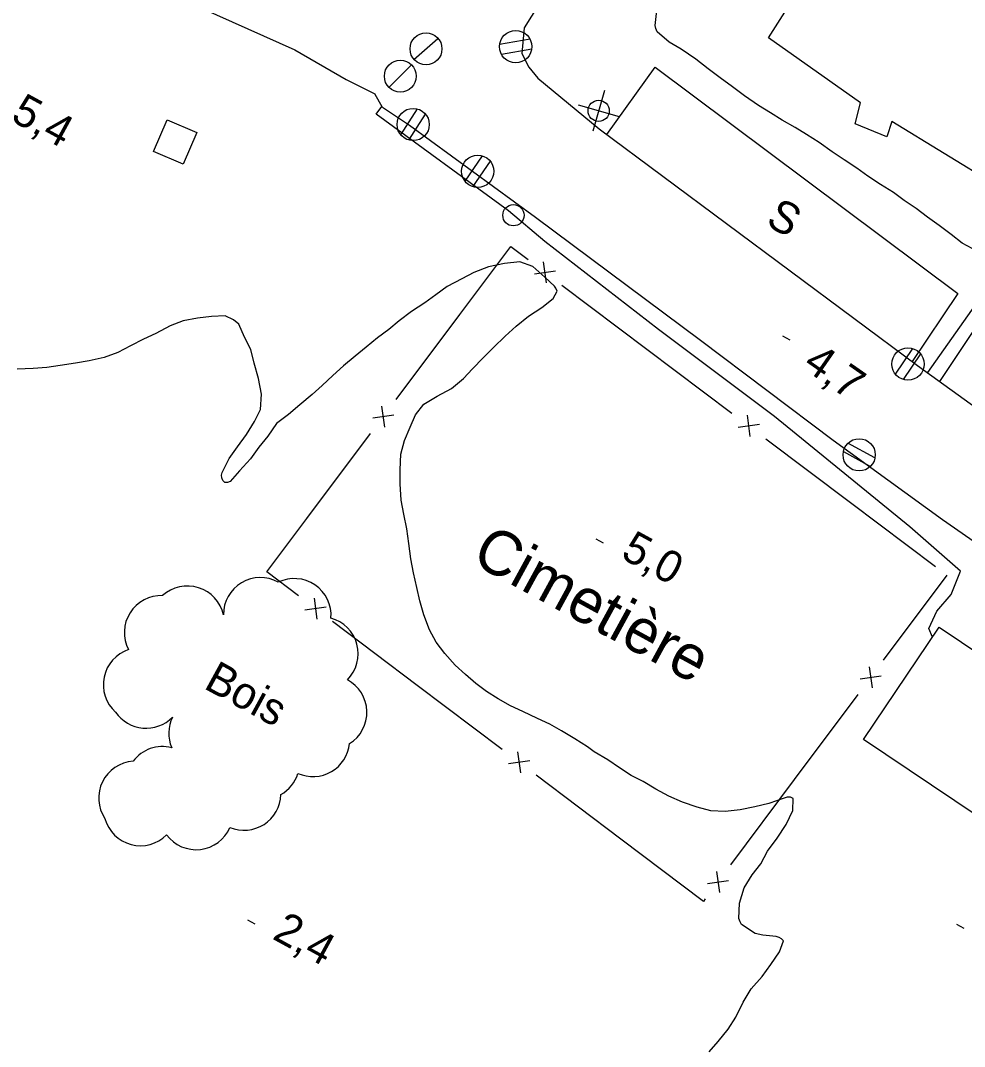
# Model space of a CAD drawing. Extents: x 219136 to 222520, y 5421589 to 5424530.
# Drawn here: x 221256.8 to 221345.5, y 5422839.7 to 5422936.2 of the extents above; entities that cross this region are included whole.
import ezdxf

# ---------------------------------------------------------------- set-up
doc = ezdxf.new("R2010")
doc.units = 0
for name, color, linetype in [('Level 19', 7, 'Continuous'), ('Level 2', 7, 'Continuous'), ('Level 21', 7, 'Continuous'), ('Level 22', 7, 'Continuous'), ('Level 3', 7, 'Continuous'), ('Level 31', 7, 'Continuous'), ('Level 36', 7, 'Continuous'), ('Level 37', 7, 'Continuous'), ('Level 44', 7, 'Continuous'), ('Level 52', 7, 'Continuous')]:
    doc.layers.add(name, color=color, linetype=linetype)

msp = doc.modelspace()

# ---------------------------------------------------------------- linework, layer by layer
at = {"layer": 'Level 19'}
msp.add_lwpolyline([(221342.53, 5422878.19), (221342.18, 5422879.03), (221342.93, 5422880.65), (221344.29, 5422882.23), (221345.17, 5422884.41)], dxfattribs=at)
at = {"layer": 'Level 2'}
for points in [[(221316.65, 5422935.13), (221316.52, 5422935.43), (221316.45, 5422935.73), (221316.62, 5422937.12), (221317.02, 5422938.56), (221317.54, 5422939.91), (221318.2, 5422941.19), (221318.8, 5422942.4), (221319.53, 5422943.77), (221320.46, 5422945.01), (221321.33, 5422946.2), (221322.28, 5422947.25), (221323.13, 5422948.21), (221324.1, 5422949.22), (221325.3, 5422949.85)], [(221346.75, 5422914.49), (221345.32, 5422915.24), (221344.28, 5422916.06), (221343.15, 5422916.9), (221342.08, 5422917.71), (221340.99, 5422918.5), (221339.88, 5422919.27), (221338.88, 5422920.01), (221337.66, 5422920.77), (221336.45, 5422921.56), (221335.43, 5422922.32), (221334.23, 5422923.1), (221333.11, 5422923.85), (221331.87, 5422924.72), (221330.7, 5422925.47), (221329.63, 5422926.14), (221328.41, 5422926.83), (221327.29, 5422927.5), (221326.18, 5422928.19), (221324.85, 5422929.1), (221323.71, 5422929.94), (221322.56, 5422930.8), (221321.43, 5422931.65), (221320.26, 5422932.55), (221318.89, 5422933.49), (221317.76, 5422934.14), (221316.65, 5422935.13)], [(221304, 5422871.21), (221302.85, 5422871.74), (221301.68, 5422872.4), (221300.58, 5422873.09), (221299.58, 5422873.85), (221298.6, 5422874.68), (221297.64, 5422875.58), (221296.66, 5422876.68), (221295.86, 5422877.73), (221295.21, 5422878.9), (221294.68, 5422880.31), (221294.32, 5422881.62), (221294.02, 5422882.88), (221293.72, 5422884.26), (221293.46, 5422885.58), (221293.29, 5422887), (221293.1, 5422888.39), (221292.82, 5422889.78), (221292.56, 5422891.09), (221292.45, 5422892.61), (221292.45, 5422893.95), (221292.52, 5422895.4), (221292.86, 5422896.7), (221293.39, 5422897.96), (221293.91, 5422899.12), (221294.7, 5422900.1), (221295.95, 5422900.87), (221297.3, 5422901.59), (221298.42, 5422902.53), (221299.28, 5422903.45), (221300.26, 5422904.46), (221301.24, 5422905.45), (221302.34, 5422906.5), (221303.39, 5422907.46), (221304.53, 5422908.39), (221305.8, 5422909.2), (221306.84, 5422910.06), (221307.23, 5422910.74), (221307.12, 5422911.01), (221306.97, 5422911.22), (221306.06, 5422912.07), (221304.94, 5422913.05), (221303.71, 5422913.51), (221302.28, 5422913.34), (221300.76, 5422913.04), (221299.38, 5422912.51), (221298.26, 5422911.91), (221296.89, 5422911.17), (221295.82, 5422910.41), (221294.77, 5422909.63), (221293.53, 5422908.83), (221292.36, 5422907.96), (221291.4, 5422907.15), (221290.34, 5422906.35), (221289.26, 5422905.48), (221288.23, 5422904.62), (221287.12, 5422903.71), (221286.12, 5422902.81), (221285.13, 5422901.87), (221284.17, 5422901.02), (221283.03, 5422900.05), (221281.96, 5422899.15), (221280.82, 5422898.29), (221280.02, 5422897.11), (221279.17, 5422896.06)], [(221279.17, 5422896.06), (221278.38, 5422894.98), (221277.35, 5422893.86), (221276.47, 5422892.84), (221276.22, 5422892.74), (221275.97, 5422892.75), (221275.78, 5422892.95), (221275.68, 5422893.18), (221275.66, 5422893.43), (221275.73, 5422893.69), (221276.37, 5422895), (221277.17, 5422896.11), (221278.01, 5422897.27), (221278.75, 5422898.47), (221279.32, 5422899.6), (221279.42, 5422901.04), (221279.15, 5422902.54), (221278.73, 5422903.96), (221278.41, 5422905.25), (221277.83, 5422906.41), (221277.28, 5422907.63), (221276.79, 5422908.06), (221275.99, 5422908.42), (221274.73, 5422908.37), (221273.39, 5422908.2), (221272.05, 5422907.94), (221270.84, 5422907.48), (221269.49, 5422906.77), (221268.33, 5422906.24), (221267.11, 5422905.61), (221265.92, 5422904.97), (221264.61, 5422904.51), (221263.22, 5422904.19), (221261.91, 5422903.96), (221260.49, 5422903.75), (221259.22, 5422903.57), (221257.93, 5422903.48), (221256.45, 5422903.42)], [(221321.54, 5422839.21), (221322.39, 5422840.18), (221323.33, 5422841.36), (221324.05, 5422842.48), (221324.72, 5422843.88), (221325.48, 5422845.15), (221326.53, 5422846.3), (221327.32, 5422847.44), (221328.13, 5422848.62), (221328.53, 5422849.64), (221328.34, 5422849.85), (221328.11, 5422849.97), (221327.82, 5422850.05), (221326.57, 5422850.17), (221325.85, 5422850.35), (221324.58, 5422851.18), (221324.43, 5422851.45), (221324.33, 5422851.74), (221324.37, 5422853.18), (221324.81, 5422854.63), (221325.58, 5422855.87), (221326.4, 5422856.88), (221327.02, 5422858.09), (221327.92, 5422859.3), (221328.78, 5422860.59), (221329.4, 5422861.91), (221329.42, 5422863.03), (221329.19, 5422863.16), (221328.87, 5422863.15), (221328.6, 5422863.07), (221327.13, 5422862.57), (221325.82, 5422862.25), (221324.43, 5422861.96), (221323.03, 5422861.82), (221321.68, 5422861.89), (221320.4, 5422862.21), (221319.03, 5422862.69), (221317.72, 5422863.26), (221316.5, 5422863.92), (221315.32, 5422864.64), (221314.2, 5422865.2), (221313.1, 5422865.92), (221311.99, 5422866.68), (221310.71, 5422867.43), (221310.09, 5422867.9), (221308.89, 5422868.66), (221307.64, 5422869.41), (221306.53, 5422870.01), (221305.39, 5422870.57), (221304, 5422871.21)]]:
    msp.add_lwpolyline(points, dxfattribs=at)
at = {"layer": 'Level 21'}
for points in [[(221197.19, 5422971.44), (221214.72, 5422962.94), (221238.02, 5422952.15), (221258.9, 5422943.63), (221273.7, 5422937.39), (221282.56, 5422933.43), (221287.39, 5422930.65), (221290.07, 5422929.29)], [(221306.35, 5422939.09), (221304.13, 5422935.5), (221303.91, 5422933.1), (221304.58, 5422931.79), (221305.42, 5422930.76), (221311.19, 5422926.01), (221341.12, 5422903.76), (221349.92, 5422897.41), (221361.44, 5422889.77), (221374.19, 5422881.48), (221385.95, 5422874.18), (221404.24, 5422863.13), (221419.75, 5422853.58), (221423.8, 5422850.98)], [(221420.22, 5422839.15), (221419.67, 5422840.67), (221418.63, 5422842.21), (221417.37, 5422843.12), (221396.15, 5422855.79), (221394.06, 5422856.01), (221392.34, 5422855.58), (221390.64, 5422854.72), (221388.89, 5422853.19), (221383.79, 5422856.66), (221384.55, 5422858.06), (221384.64, 5422859.98), (221384.3, 5422861.77), (221383.47, 5422863.23), (221381.84, 5422864.64), (221350.38, 5422884.43), (221343.48, 5422889.25), (221333.19, 5422896.69), (221320.73, 5422906.09), (221305.18, 5422917.67), (221293.35, 5422926.32), (221290.79, 5422928), (221290.07, 5422929.29)], [(221345.17, 5422884.41), (221340.39, 5422888.58), (221327.69, 5422898.95), (221316.77, 5422907.15), (221306.08, 5422915.41), (221302.66, 5422918.31), (221290.21, 5422927.39), (221290.73, 5422928.11)]]:
    msp.add_lwpolyline(points, dxfattribs=at)
at = {"layer": 'Level 22'}
for points in [[(221355.15, 5422963.68), (221361.81, 5422960.61), (221357.7, 5422951.48), (221353.7, 5422953.36), (221352.48, 5422950.5), (221357.52, 5422945.94), (221358.78, 5422948.69), (221369.57, 5422943.8), (221357.78, 5422926.18), (221347.72, 5422911.07), (221342.06, 5422903.08)], [(221343.23, 5422902.24), (221351.73, 5422914.96), (221362.51, 5422930.95), (221371.7, 5422944.87)]]:
    msp.add_lwpolyline(points, dxfattribs=at)
at = {"layer": 'Level 3'}
for p, q in [((221328.43, 5422906.54), (221329.13, 5422906.16)), ((221310.86, 5422887.45), (221311.56, 5422887.07)), ((221278.1, 5422851.63), (221278.8, 5422851.25)), ((221344.8, 5422851.21), (221345.5, 5422850.83))]:
    msp.add_line(p, q, dxfattribs=at)
at = {"layer": 'Level 31'}
for points in [[(221360.24, 5422933.13), (221353.2, 5422922.26), (221350.95, 5422923.93), (221348.55, 5422920.67), (221338.7, 5422926.69), (221338.23, 5422925.26), (221335.26, 5422926.46), (221335.77, 5422928.46), (221327.12, 5422934.55), (221329.32, 5422938.02), (221326.82, 5422939.47), (221332.15, 5422948.09), (221326.32, 5422950.71), (221329.65, 5422957.64), (221330.46, 5422957.36), (221331.4, 5422959.45), (221335.09, 5422957.73), (221336.92, 5422961.27), (221351.02, 5422954.62), (221346.36, 5422944.8), (221351.35, 5422942.22), (221349.88, 5422940.06)], [(221273.33, 5422925.66), (221272.05, 5422922.69), (221269.25, 5422923.88), (221270.53, 5422926.86)], [(221343.18, 5422879.16), (221353.87, 5422871.96), (221346.75, 5422861.39), (221336.06, 5422868.59)]]:
    msp.add_lwpolyline(points, close=True, dxfattribs=at)
at = {"layer": 'Level 36'}
for p, q in [((221293.76, 5422932.53), (221296.02, 5422934.51)), ((221304.68, 5422934.43), (221301.82, 5422933.93)), ((221302, 5422933.03), (221304.86, 5422933.53)), ((221291.41, 5422929.89), (221293.53, 5422932.01)), ((221311.68, 5422929.62), (221310.58, 5422925.79)), ((221309.22, 5422928.26), (221313.05, 5422927.16)), ((221294.07, 5422927.87), (221292.51, 5422925.43)), ((221293.29, 5422924.95), (221294.85, 5422927.39)), ((221300.19, 5422923.46), (221298.54, 5422921.07)), ((221299.31, 5422920.56), (221300.96, 5422922.95)), ((221340.67, 5422905.34), (221339.04, 5422902.94)), ((221339.81, 5422902.44), (221341.44, 5422904.84)), ((221337.12, 5422895.07), (221334.58, 5422896.46)), ((221334.16, 5422895.65), (221336.7, 5422894.26))]:
    msp.add_line(p, q, dxfattribs=at)
for centre, radius in [((221294.895, 5422933.527), 1.5), ((221303.332, 5422933.733), 1.518), ((221292.475, 5422930.958), 1.5), ((221311.133, 5422927.697), 1), ((221293.688, 5422926.413), 1.518), ((221299.758, 5422922.013), 1.518), ((221303.116, 5422917.883), 1), ((221340.232, 5422903.887), 1.518), ((221335.64, 5422895.35), 1.518)]:
    msp.add_circle(centre, radius, dxfattribs=at)
at = {"layer": 'Level 37'}
for p, q in [((221306.22, 5422911.52), (221305.94, 5422913.51)), ((221305.09, 5422912.38), (221307.08, 5422912.66)), ((221291.02, 5422897.96), (221290.73, 5422899.94)), ((221291.87, 5422899.09), (221289.88, 5422898.81)), ((221325.39, 5422897.09), (221325.12, 5422899.07)), ((221324.26, 5422897.94), (221326.25, 5422898.22)), ((221284.36, 5422881.88), (221284.63, 5422879.9)), ((221285.49, 5422881.03), (221283.5, 5422880.75)), ((221336.57, 5422875.41), (221336.86, 5422873.43)), ((221335.72, 5422874.28), (221337.7, 5422874.57)), ((221303.51, 5422867.43), (221303.79, 5422865.45)), ((221304.65, 5422866.58), (221302.66, 5422866.3)), ((221322.21, 5422856.18), (221322.5, 5422854.2)), ((221321.37, 5422855.05), (221323.35, 5422855.33))]:
    msp.add_line(p, q, dxfattribs=at)
for points in [[(221298.08, 5422908.54), (221302.88, 5422914.93), (221304.49, 5422913.72)], [(221307.68, 5422911.31), (221315.67, 5422905.3)], [(221292.08, 5422900.55), (221298.08, 5422908.54)], [(221315.67, 5422905.3), (221323.66, 5422899.28)], [(221283.67, 5422889.35), (221289.67, 5422897.35)], [(221326.85, 5422896.87), (221334.84, 5422890.86)], [(221334.84, 5422890.86), (221342.83, 5422884.84)], [(221282.9, 5422882.1), (221279.91, 5422884.35), (221283.67, 5422889.35)], [(221343.89, 5422884.04), (221337.91, 5422876.03)], [(221294.07, 5422873.66), (221286.09, 5422879.69)], [(221302.06, 5422867.64), (221294.07, 5422873.66)], [(221335.52, 5422872.82), (221329.53, 5422864.81)], [(221313.23, 5422859.21), (221305.25, 5422865.23)], [(221329.53, 5422864.81), (221323.55, 5422856.79)], [(221321.16, 5422853.59), (221320.99, 5422853.36), (221313.23, 5422859.21)]]:
    msp.add_lwpolyline(points, dxfattribs=at)
at = {"layer": 'Level 44'}
for centre, start, end in [((221279.303, 5422880.35), 60.73855, 180.73855), ((221272.457, 5422879.555), 12.51239, 132.51239), ((221282.501, 5422880.252), 355.74184, 115.74184), ((221269.981, 5422878.647), 87.75244, 207.75244), ((221285.053, 5422876.65), 314.90966, 74.90966), ((221268.004, 5422873.745), 108.31644, 228.31644), ((221285.872, 5422871.138), 301.98189, 61.98189), ((221268.564, 5422873.107), 214.23492, 315.54364), ((221274.156, 5422869.175), 154.23493, 203.14024), ((221270.106, 5422864.459), 75.54364, 143.14024), ((221284.261, 5422868.561), 245.88787, 354.01328), ((221267.569, 5422863.081), 93.88128, 213.88128), ((221279.533, 5422866.41), 299.65232, 343.0343), ((221277.784, 5422863.516), 247.36436, 358.08031), ((221268.036, 5422862.056), 195.16089, 315.16089), ((221273.268, 5422861.686), 216.75122, 336.75122)]:
    msp.add_arc(centre, 3.464, start, end, dxfattribs=at)
at = {"layer": 'Level 52'}
msp.add_lwpolyline([(221311.91, 5422925.47), (221316.46, 5422931.8), (221344.93, 5422910.51), (221340.64, 5422904.12)], dxfattribs=at)

# ---------------------------------------------------------------- texts
at = {"layer": 'Level 3'}
for s, rotation, p in [('5,4', 331.383, (221255.72, 5422926.83)), ('4,7', 325.15016, (221330.23, 5422903.55)), ('5,0', 331.383, (221313.1, 5422885.71)), ('2,4', 331.383, (221280.34, 5422849.89))]:
    msp.add_text(s, height=3, rotation=rotation, dxfattribs=at).set_placement(p)
at = {"layer": 'Level 44'}
msp.add_text('Bois', height=3, rotation=331.35475, dxfattribs=at).set_placement((221273.88, 5422873.45))
at = {"layer": 'Level 52'}
for s, height, p in [('S', 3, (221326.74, 5422917)), ('Cimetière', 4.2, (221299.02, 5422885.27))]:
    msp.add_text(s, height=height, rotation=331.383, dxfattribs=at).set_placement(p)

doc.saveas('drawing.dxf')
